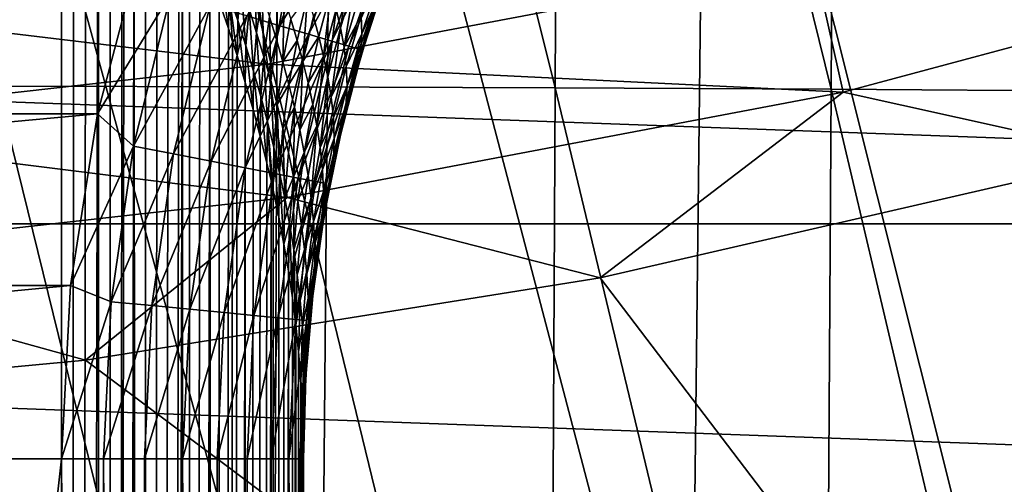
# Model space of a CAD drawing. Header units: metres. Extents: x -104 to 104, y -68 to 90.
# Tile 412 of 656: x 2.86 to 6.12, y 18.59 to 20.13. Entities that reach past the tile are written whole.
import ezdxf

# ---------------------------------------------------------------- set-up
doc = ezdxf.new("R2010")
doc.units = ezdxf.units.M
doc.layers.add('solid_FIT-BATH-153_SW0002', color=7, linetype='CONTINUOUS')

msp = doc.modelspace()

# ---------------------------------------------------------------- linework, layer by layer
at = {"layer": 'solid_FIT-BATH-153_SW0002'}
for points in [[(2.796097, 23.532537, -17.206053), (3.712, 19.90449, -16.449842), (2.785445, 19.906631, -16.474197)], [(2.796097, 23.532537, -17.206053), (3.726197, 23.530222, -17.18084), (3.712, 19.90449, -16.449842)], [(3.726197, 23.530222, -17.18084), (4.632617, 19.901163, -16.411495), (3.712, 19.90449, -16.449842)], [(3.726197, 23.530222, -17.18084), (4.650376, 23.526623, -17.141144), (4.632617, 19.901163, -16.411495)], [(4.650376, 23.526623, -17.141144), (5.544587, 19.896395, -16.356005), (4.632617, 19.901163, -16.411495)], [(4.650376, 23.526623, -17.141144), (5.565911, 23.521463, -17.083712), (5.544587, 19.896395, -16.356005)], [(5.565911, 23.521463, -17.083712), (6.445204, 19.889929, -16.280228), (5.544587, 19.896395, -16.356005)], [(5.565911, 23.521463, -17.083712), (6.470079, 23.514465, -17.005287), (6.445204, 19.889929, -16.280228)], [(2.596811, 17.309343, -12.922832), (3.85624, 17.305605, -12.889149), (2.624451, 21.814255, -13.793118)], [(3.85624, 17.305605, -12.889149), (3.896466, 21.809881, -13.757387), (2.624451, 21.814255, -13.793118)], [(3.85624, 17.305605, -12.889149), (5.080384, 17.298756, -12.828567), (3.896466, 21.809881, -13.757387)], [(5.080384, 17.298756, -12.828567), (5.131924, 21.80179, -13.693183), (3.896466, 21.809881, -13.757387)], [(5.080384, 17.298756, -12.828567), (6.262806, 17.28779, -12.733153), (5.131924, 21.80179, -13.693183)], [(6.262806, 17.28779, -12.733153), (6.324314, 21.788816, -13.592061), (5.131924, 21.80179, -13.693183)], [(3, -33.664112, 59.796501), (-3, 21.43195, 59.796501), (-1.503199, 21.284964, 59.796501)], [(3, -33.664112, 59.796501), (-3, -33.664112, 59.796501), (-3, 21.43195, 59.796501)], [(3, -33.664112, 59.796501), (1.506204, 21.28516, 59.796501), (3, 21.43195, 59.796501)], [(3, -33.664112, 59.796501), (3, 21.43195, 59.796501), (3.040517, 21.343046, 59.797527)], [(3, -33.664112, 59.796501), (3.040517, 21.343046, 59.797527), (3.080972, 21.254049, 59.80061)], [(3, -33.664112, 59.796501), (-1.503199, 21.284964, 59.796501), (0, 21.235888, 59.796501)], [(3, -33.664112, 59.796501), (0, 21.235888, 59.796501), (1.506204, 21.28516, 59.796501)], [(3, -33.664112, 59.796501), (3.080972, 21.254049, 59.80061), (3.12122, 21.165051, 59.80574)], [(3.138919, -33.664112, 59.808655), (3, -33.664112, 59.796501), (3.12122, 21.165051, 59.80574)], [(3.138919, -33.664112, 59.808655), (3.12122, 21.165051, 59.80574), (3.161157, 21.076048, 59.812901)], [(3.138919, -33.664112, 59.808655), (3.161157, 21.076048, 59.812901), (3.20068, 20.987041, 59.822083)], [(3.138919, -33.664112, 59.808655), (3.20068, 20.987041, 59.822083), (3.207005, 20.972694, 59.823746)], [(3.138919, -33.664112, 59.808655), (3.207005, 20.972694, 59.823746), (3.239683, 20.898045, 59.833252)], [(3.273747, -33.664112, 59.844795), (3.138919, -33.664112, 59.808655), (3.239683, 20.898045, 59.833252)], [(3.273747, -33.664112, 59.844795), (3.239683, 20.898045, 59.833252), (3.278069, 20.809046, 59.846382)], [(3.273747, -33.664112, 59.844795), (3.278069, 20.809046, 59.846382), (3.315742, 20.720045, 59.861446)], [(3.273747, -33.664112, 59.844795), (3.315742, 20.720045, 59.861446), (3.352604, 20.631039, 59.878399)], [(3.273747, -33.664112, 59.844795), (3.352604, 20.631039, 59.878399), (3.38856, 20.542028, 59.897202)], [(3.721968, 20.106335, 72.609215), (3.88139, 20.562757, 72.609261), (3.61235, 20.138824, 72.689293)], [(3.972877, 20.525772, 72.510536), (3.88139, 20.562757, 72.609261), (3.721968, 20.106335, 72.609215)], [(13.890373, 19.451752, 1.296502), (-13.890373, 19.451752, 1.296502), (-15.662336, 20.529631, 1.296502)], [(13.890373, 19.451752, 1.296502), (-15.662336, 20.529631, 1.296502), (15.662336, 20.529631, 1.296502)], [(3.273747, -33.664112, 59.844795), (3.38856, 20.542028, 59.897202), (3.399937, 20.513348, 59.903645)], [(3.816572, 20.078297, 72.510475), (3.972877, 20.525772, 72.510536), (3.721968, 20.106335, 72.609215)], [(4.047062, 20.495781, 72.396156), (3.972877, 20.525772, 72.510536), (3.816572, 20.078297, 72.510475)], [(3.400242, -33.664112, 59.90382), (3.273747, -33.664112, 59.844795), (3.399937, 20.513348, 59.903645)], [(3.400242, -33.664112, 59.90382), (3.399937, 20.513348, 59.903645), (3.423515, 20.453022, 59.917801)], [(3.893281, 20.055561, 72.396095), (4.047062, 20.495781, 72.396156), (3.816572, 20.078297, 72.510475)], [(4.101686, 20.4737, 72.269615), (4.047062, 20.495781, 72.396156), (3.893281, 20.055561, 72.396095)], [(3.400242, -33.664112, 59.90382), (3.423515, 20.453022, 59.917801), (3.457379, 20.364017, 59.940144)], [(3.949759, 20.038822, 72.269539), (4.101686, 20.4737, 72.269615), (3.893281, 20.055561, 72.396095)], [(4.135086, 20.460196, 72.13475), (4.101686, 20.4737, 72.269615), (3.949759, 20.038822, 72.269539)], [(3.984288, 20.028589, 72.134682), (4.135086, 20.460196, 72.13475), (3.949759, 20.038822, 72.269539)], [(3.984288, 20.028589, 72.134682), (4.072744, 20.261797, 71.996498), (4.135086, 20.460196, 72.13475)], [(3.68109, 19.979023, 16.173979), (3.618985, 20.404171, 16.30184), (1.823232, 20.202566, 16.30007)], [(3.68109, 19.979023, 16.173979), (5.487756, 20.32095, 16.177015), (3.618985, 20.404171, 16.30184)], [(-3.266659, 20.375042, 72.796501), (-3.118485, 19.815269, 72.796501), (3.266659, 20.37504, 72.796501)], [(-3.118485, 19.815269, 72.796501), (3.118485, 19.815269, 72.796501), (3.266659, 20.37504, 72.796501)], [(3.266659, 20.37504, 72.796501), (3.118485, 19.815269, 72.796501), (3.361774, 20.213091, 72.784386)], [(3.400242, -33.664112, 59.90382), (3.457379, 20.364017, 59.940144), (3.490068, 20.275011, 59.964176)], [(5.584591, 19.88698, 16.097603), (7.394436, 20.372599, 16.101936), (5.487756, 20.32095, 16.177015)], [(5.584591, 19.88698, 16.097603), (6.535321, 19.675905, 16.071301), (7.394436, 20.372599, 16.101936)], [(3.582544, 20.124187, 60.046429), (3.554328, 20.208054, 60.018147), (3.564781, 20.319324, 60.023258)], [(3.59302, 20.240589, 60.051033), (3.582544, 20.124187, 60.046429), (3.564781, 20.319324, 60.023258)], [(5.584591, 19.88698, 16.097603), (5.487756, 20.32095, 16.177015), (3.68109, 19.979023, 16.173979)], [(3.551583, 20.096998, 60.017056), (3.521496, 20.186005, 59.989838), (3.524685, 20.291912, 59.991253)], [(3.554328, 20.208054, 60.018147), (3.551583, 20.096998, 60.017056), (3.524685, 20.291912, 59.991253)], [(3.922727, 20.099144, 60.368927), (3.908466, 20.161709, 60.335125), (3.956206, 20.31716, 60.33152)], [(3.9711, 20.258846, 60.364056), (3.922727, 20.099144, 60.368927), (3.956206, 20.31716, 60.33152)], [(3.514551, -33.664112, 59.983936), (3.400242, -33.664112, 59.90382), (3.490068, 20.275011, 59.964176)], [(3.514551, -33.664112, 59.983936), (3.490068, 20.275011, 59.964176), (3.521496, 20.186005, 59.989838)], [(3.645146, 20.082981, 60.109966), (3.619803, 20.161818, 60.07996), (3.637604, 20.28334, 60.086082)], [(3.663309, 20.209528, 60.115238), (3.645146, 20.082981, 60.109966), (3.637604, 20.28334, 60.086082)], [(3.710479, 20.061462, 60.176086), (3.687593, 20.135578, 60.145248), (3.712973, 20.266762, 60.150475)], [(3.736449, 20.197487, 60.180149), (3.710479, 20.061462, 60.176086), (3.712973, 20.266762, 60.150475)], [(3.933971, 20.036011, 60.405762), (3.922727, 20.099144, 60.368927), (3.9711, 20.258846, 60.364056)], [(3.982821, 20.199907, 60.400055), (3.933971, 20.036011, 60.405762), (3.9711, 20.258846, 60.364056)], [(3.984288, 20.028589, 72.134682), (3.989966, 20.005278, 71.996498), (4.072744, 20.261797, 71.996498)], [(4.072744, 20.261797, 71.996498), (3.989966, 20.005278, 71.996498), (4.015948, 20.091328, 60.5965)], [(4.072755, 20.261827, 60.5965), (4.015948, 20.091328, 60.5965), (4.043478, 20.191973, 60.53611)], [(4.072744, 20.261797, 71.996498), (4.015948, 20.091328, 60.5965), (4.072755, 20.261827, 60.5965)], [(3.609313, 20.040306, 60.076015), (3.582544, 20.124187, 60.046429), (3.59302, 20.240589, 60.051033)], [(3.619803, 20.161818, 60.07996), (3.609313, 20.040306, 60.076015), (3.59302, 20.240589, 60.051033)], [(3.891757, 20.223761, 60.303551), (3.85062, 20.071211, 60.305271), (3.832572, 20.137205, 60.273682)], [(3.866697, 20.004797, 60.338352), (3.85062, 20.071211, 60.305271), (3.891757, 20.223761, 60.303551)], [(3.908466, 20.161709, 60.335125), (3.866697, 20.004797, 60.338352), (3.891757, 20.223761, 60.303551)], [(4.048321, 20.249859, 60.481503), (3.992972, 20.079691, 60.486839), (3.990504, 20.140244, 60.440639)], [(4.043478, 20.191973, 60.53611), (3.992972, 20.079691, 60.486839), (4.048321, 20.249859, 60.481503)], [(1.854611, 19.774155, 16.172169), (3.68109, 19.979023, 16.173979), (1.823232, 20.202566, 16.30007)], [(3.118485, 19.815269, 72.796501), (3.238297, 19.708452, 72.78437), (3.361774, 20.213091, 72.784386)], [(3.491054, 20.174774, 72.748283), (3.361774, 20.213091, 72.784386), (3.238297, 19.708452, 72.78437)], [(3.565638, 20.053926, 60.030769), (3.551583, 20.096998, 60.017056), (3.554328, 20.208054, 60.018147)], [(3.580251, 20.007994, 60.045765), (3.565638, 20.053926, 60.030769), (3.554328, 20.208054, 60.018147)], [(3.582544, 20.124187, 60.046429), (3.580251, 20.007994, 60.045765), (3.554328, 20.208054, 60.018147)], [(3.669063, 20.004059, 60.140991), (3.645146, 20.082981, 60.109966), (3.663309, 20.209528, 60.115238)], [(3.687593, 20.135578, 60.145248), (3.669063, 20.004059, 60.140991), (3.663309, 20.209528, 60.115238)], [(3.731964, 19.987152, 60.207771), (3.710479, 20.061462, 60.176086), (3.736449, 20.197487, 60.180149)], [(3.758516, 20.127949, 60.210506), (3.731964, 19.987152, 60.207771), (3.736449, 20.197487, 60.180149)], [(3.812807, 20.202799, 60.243183), (3.779142, 20.058111, 60.241634), (3.758516, 20.127949, 60.210506)], [(3.798244, 19.987963, 60.273674), (3.779142, 20.058111, 60.241634), (3.812807, 20.202799, 60.243183)], [(3.832572, 20.137205, 60.273682), (3.798244, 19.987963, 60.273674), (3.812807, 20.202799, 60.243183)], [(3.990504, 20.140244, 60.440639), (3.933971, 20.036011, 60.405762), (3.982821, 20.199907, 60.400055)], [(4.043478, 20.191973, 60.53611), (3.988661, 20.01799, 60.539375), (3.992972, 20.079691, 60.486839)], [(4.015948, 20.091328, 60.5965), (3.988661, 20.01799, 60.539375), (4.043478, 20.191973, 60.53611)], [(3.370652, 19.682711, 72.74826), (3.491054, 20.174774, 72.748283), (3.238297, 19.708452, 72.78437)], [(3.61235, 20.138824, 72.689293), (3.491054, 20.174774, 72.748283), (3.370652, 19.682711, 72.74826)], [(3.514551, -33.664112, 59.983936), (3.521496, 20.186005, 59.989838), (3.551583, 20.096998, 60.017056)], [(3.634613, 19.956398, 60.106831), (3.609313, 20.040306, 60.076015), (3.619803, 20.161818, 60.07996)], [(3.645146, 20.082981, 60.109966), (3.634613, 19.956398, 60.106831), (3.619803, 20.161818, 60.07996)], [(3.880436, 19.937931, 60.373432), (3.866697, 20.004797, 60.338352), (3.908466, 20.161709, 60.335125)], [(3.922727, 20.099144, 60.368927), (3.880436, 19.937931, 60.373432), (3.908466, 20.161709, 60.335125)], [(3.494831, 19.65856, 72.689255), (3.61235, 20.138824, 72.689293), (3.370652, 19.682711, 72.74826)], [(3.721968, 20.106335, 72.609215), (3.61235, 20.138824, 72.689293), (3.494831, 19.65856, 72.689255)], [(3.607426, 19.918993, 60.075893), (3.580251, 20.007994, 60.045765), (3.582544, 20.124187, 60.046429)], [(3.609313, 20.040306, 60.076015), (3.607426, 19.918993, 60.075893), (3.582544, 20.124187, 60.046429)], [(3.691553, 19.925032, 60.172997), (3.669063, 20.004059, 60.140991), (3.687593, 20.135578, 60.145248)], [(3.710479, 20.061462, 60.176086), (3.691553, 19.925032, 60.172997), (3.687593, 20.135578, 60.145248)], [(3.779142, 20.058111, 60.241634), (3.731964, 19.987152, 60.207771), (3.758516, 20.127949, 60.210506)], [(3.85062, 20.071211, 60.305271), (3.798244, 19.987963, 60.273674), (3.832572, 20.137205, 60.273682)], [(3.990504, 20.140244, 60.440639), (3.941425, 19.972227, 60.446491), (3.933971, 20.036011, 60.405762)], [(3.992972, 20.079691, 60.486839), (3.941425, 19.972227, 60.446491), (3.990504, 20.140244, 60.440639)], [(3.607053, 19.636734, 72.609161), (3.721968, 20.106335, 72.609215), (3.494831, 19.65856, 72.689255)], [(3.514551, -33.664112, 59.983936), (3.551583, 20.096998, 60.017056), (3.565638, 20.053926, 60.030769)], [(3.816572, 20.078297, 72.510475), (3.721968, 20.106335, 72.609215), (3.607053, 19.636734, 72.609161)], [(3.89133, 19.870562, 60.411114), (3.880436, 19.937931, 60.373432), (3.922727, 20.099144, 60.368927)], [(3.933971, 20.036011, 60.405762), (3.89133, 19.870562, 60.411114), (3.922727, 20.099144, 60.368927)], [(4.015948, 20.091328, 60.5965), (3.965631, 19.9188, 60.5965), (3.988661, 20.01799, 60.539375)], [(3.989966, 20.005278, 71.996498), (3.965631, 19.9188, 60.5965), (4.015948, 20.091328, 60.5965)], [(3.7039, 19.617899, 72.510422), (3.816572, 20.078297, 72.510475), (3.607053, 19.636734, 72.609161)], [(3.658421, 19.87245, 60.138802), (3.634613, 19.956398, 60.106831), (3.645146, 20.082981, 60.109966)], [(3.669063, 20.004059, 60.140991), (3.658421, 19.87245, 60.138802), (3.645146, 20.082981, 60.109966)], [(3.712597, 19.845877, 60.205975), (3.691553, 19.925032, 60.172997), (3.710479, 20.061462, 60.176086)], [(3.893281, 20.055561, 72.396095), (3.816572, 20.078297, 72.510475), (3.7039, 19.617899, 72.510422)], [(3.731964, 19.987152, 60.207771), (3.712597, 19.845877, 60.205975), (3.710479, 20.061462, 60.176086)], [(3.85062, 20.071211, 60.305271), (3.815672, 19.917482, 60.306835), (3.798244, 19.987963, 60.273674)], [(3.866697, 20.004797, 60.338352), (3.815672, 19.917482, 60.306835), (3.85062, 20.071211, 60.305271)], [(3.992972, 20.079691, 60.486839), (3.944058, 19.90766, 60.491894), (3.941425, 19.972227, 60.446491)], [(3.988661, 20.01799, 60.539375), (3.944058, 19.90766, 60.491894), (3.992972, 20.079691, 60.486839)], [(3.514551, -33.664112, 59.983936), (3.565638, 20.053926, 60.030769), (3.580251, 20.007994, 60.045765)], [(3.633039, 19.829992, 60.107357), (3.607426, 19.918993, 60.075893), (3.609313, 20.040306, 60.076015)], [(3.634613, 19.956398, 60.106831), (3.633039, 19.829992, 60.107357), (3.609313, 20.040306, 60.076015)], [(3.782425, 19.602627, 72.396027), (3.893281, 20.055561, 72.396095), (3.7039, 19.617899, 72.510422)], [(3.779142, 20.058111, 60.241634), (3.752007, 19.912615, 60.240349), (3.731964, 19.987152, 60.207771)], [(3.798244, 19.987963, 60.273674), (3.752007, 19.912615, 60.240349), (3.779142, 20.058111, 60.241634)], [(3.949759, 20.038822, 72.269539), (3.893281, 20.055561, 72.396095), (3.782425, 19.602627, 72.396027)], [(3.840237, 19.591383, 72.26947), (3.949759, 20.038822, 72.269539), (3.782425, 19.602627, 72.396027)], [(3.984288, 20.028589, 72.134682), (3.949759, 20.038822, 72.269539), (3.840237, 19.591383, 72.26947)], [(3.875575, 19.584511, 72.134605), (3.984288, 20.028589, 72.134682), (3.840237, 19.591383, 72.26947)], [(3.875575, 19.584511, 72.134605), (3.989966, 20.005278, 71.996498), (3.984288, 20.028589, 72.134682)], [(3.941425, 19.972227, 60.446491), (3.89133, 19.870562, 60.411114), (3.933971, 20.036011, 60.405762)], [(3.514551, -33.664112, 59.983936), (3.580251, 20.007994, 60.045765), (3.607426, 19.918993, 60.075893)], [(3.680712, 19.78845, 60.171875), (3.658421, 19.87245, 60.138802), (3.669063, 20.004059, 60.140991)], [(3.691553, 19.925032, 60.172997), (3.680712, 19.78845, 60.171875), (3.669063, 20.004059, 60.140991)], [(3.866697, 20.004797, 60.338352), (3.831196, 19.846649, 60.341396), (3.815672, 19.917482, 60.306835)], [(3.844493, 19.775433, 60.377716), (3.831196, 19.846649, 60.341396), (3.866697, 20.004797, 60.338352)], [(3.880436, 19.937931, 60.373432), (3.844493, 19.775433, 60.377716), (3.866697, 20.004797, 60.338352)], [(3.875575, 19.584511, 72.134605), (3.921873, 19.744476, 71.996498), (3.989966, 20.005278, 71.996498)], [(3.989966, 20.005278, 71.996498), (3.921873, 19.744476, 71.996498), (3.965631, 19.9188, 60.5965)], [(3.988661, 20.01799, 60.539375), (3.940524, 19.842104, 60.542473), (3.944058, 19.90766, 60.491894)], [(3.965631, 19.9188, 60.5965), (3.940524, 19.842104, 60.542473), (3.988661, 20.01799, 60.539375)], [(3.745564, 19.539173, 16.094477), (3.68109, 19.979023, 16.173979), (1.854611, 19.774155, 16.172169)], [(3.745564, 19.539173, 16.094477), (5.584591, 19.88698, 16.097603), (3.68109, 19.979023, 16.173979)], [(3.752007, 19.912615, 60.240349), (3.712597, 19.845877, 60.205975), (3.731964, 19.987152, 60.207771)], [(3.798244, 19.987963, 60.273674), (3.770527, 19.837841, 60.273903), (3.752007, 19.912615, 60.240349)], [(3.787391, 19.762808, 60.308571), (3.770527, 19.837841, 60.273903), (3.798244, 19.987963, 60.273674)], [(3.815672, 19.917482, 60.306835), (3.787391, 19.762808, 60.308571), (3.798244, 19.987963, 60.273674)], [(3.941425, 19.972227, 60.446491), (3.898708, 19.802624, 60.452015), (3.89133, 19.870562, 60.411114)], [(3.944058, 19.90766, 60.491894), (3.898708, 19.802624, 60.452015), (3.941425, 19.972227, 60.446491)], [(3.657024, 19.740992, 60.140079), (3.633039, 19.829992, 60.107357), (3.634613, 19.956398, 60.106831)], [(3.658421, 19.87245, 60.138802), (3.657024, 19.740992, 60.140079), (3.634613, 19.956398, 60.106831)], [(3.855132, 19.703791, 60.416199), (3.844493, 19.775433, 60.377716), (3.880436, 19.937931, 60.373432)], [(3.89133, 19.870562, 60.411114), (3.855132, 19.703791, 60.416199), (3.880436, 19.937931, 60.373432)], [(2.785445, 19.906631, -16.474197), (3.697006, 16.207209, -15.74634), (2.774376, 16.209095, -15.769876)], [(2.785445, 19.906631, -16.474197), (3.712, 19.90449, -16.449842), (3.697006, 16.207209, -15.74634)], [(3.613194, -33.664112, 60.082699), (3.514551, -33.664112, 59.983936), (3.607426, 19.918993, 60.075893)], [(3.613194, -33.664112, 60.082699), (3.607426, 19.918993, 60.075893), (3.633039, 19.829992, 60.107357)], [(3.701447, 19.704388, 60.206001), (3.680712, 19.78845, 60.171875), (3.691553, 19.925032, 60.172997)], [(3.712597, 19.845877, 60.205975), (3.701447, 19.704388, 60.206001), (3.691553, 19.925032, 60.172997)], [(3.712, 19.90449, -16.449842), (4.613683, 16.204281, -15.709272), (3.697006, 16.207209, -15.74634)], [(3.712, 19.90449, -16.449842), (4.632617, 19.901163, -16.411495), (4.613683, 16.204281, -15.709272)], [(3.752007, 19.912615, 60.240349), (3.73215, 19.766567, 60.239925), (3.712597, 19.845877, 60.205975)], [(3.770527, 19.837841, 60.273903), (3.73215, 19.766567, 60.239925), (3.752007, 19.912615, 60.240349)], [(3.831196, 19.846649, 60.341396), (3.787391, 19.762808, 60.308571), (3.815672, 19.917482, 60.306835)], [(3.944058, 19.90766, 60.491894), (3.901693, 19.734013, 60.49667), (3.898708, 19.802624, 60.452015)], [(3.940524, 19.842104, 60.542473), (3.901693, 19.734013, 60.49667), (3.944058, 19.90766, 60.491894)], [(3.921873, 19.744476, 71.996498), (3.921877, 19.744492, 60.5965), (3.965631, 19.9188, 60.5965)], [(3.965631, 19.9188, 60.5965), (3.921877, 19.744492, 60.5965), (3.940524, 19.842104, 60.542473)], [(4.632617, 19.901163, -16.411495), (5.521721, 16.20009, -15.655631), (4.613683, 16.204281, -15.709272)], [(4.632617, 19.901163, -16.411495), (5.544587, 19.896395, -16.356005), (5.521721, 16.20009, -15.655631)], [(5.544587, 19.896395, -16.356005), (6.418431, 16.194407, -15.582372), (5.521721, 16.20009, -15.655631)], [(5.544587, 19.896395, -16.356005), (6.445204, 19.889929, -16.280228), (6.418431, 16.194407, -15.582372)], [(3.679319, 19.651989, 60.173981), (3.657024, 19.740992, 60.140079), (3.658421, 19.87245, 60.138802)], [(3.680712, 19.78845, 60.171875), (3.679319, 19.651989, 60.173981), (3.658421, 19.87245, 60.138802)], [(3.745564, 19.539173, 16.094477), (4.780945, 19.273378, 16.067633), (5.584591, 19.88698, 16.097603)], [(3.898708, 19.802624, 60.452015), (3.855132, 19.703791, 60.416199), (3.89133, 19.870562, 60.411114)], [(5.584591, 19.88698, 16.097603), (4.780945, 19.273378, 16.067633), (6.535321, 19.675905, 16.071301)], [(3.72058, 19.620247, 60.241138), (3.701447, 19.704388, 60.206001), (3.712597, 19.845877, 60.205975)], [(3.73215, 19.766567, 60.239925), (3.72058, 19.620247, 60.241138), (3.712597, 19.845877, 60.205975)], [(3.770527, 19.837841, 60.273903), (3.750139, 19.687098, 60.274879), (3.73215, 19.766567, 60.239925)], [(3.766451, 19.607454, 60.310894), (3.750139, 19.687098, 60.274879), (3.770527, 19.837841, 60.273903)], [(3.787391, 19.762808, 60.308571), (3.766451, 19.607454, 60.310894), (3.770527, 19.837841, 60.273903)], [(3.831196, 19.846649, 60.341396), (3.802402, 19.687502, 60.344517), (3.787391, 19.762808, 60.308571)], [(3.844493, 19.775433, 60.377716), (3.802402, 19.687502, 60.344517), (3.831196, 19.846649, 60.341396)], [(3.940524, 19.842104, 60.542473), (3.899164, 19.664574, 60.545403), (3.901693, 19.734013, 60.49667)], [(3.921877, 19.744492, 60.5965), (3.899164, 19.664574, 60.545403), (3.940524, 19.842104, 60.542473)], [(-3.118485, 19.815269, 72.796501), (-3.029448, 19.247725, 72.796501), (3.118485, 19.815269, 72.796501)], [(-3.029448, 19.247725, 72.796501), (3.029448, 19.247725, 72.796501), (3.118485, 19.815269, 72.796501)], [(3.118485, 19.815269, 72.796501), (3.029448, 19.247725, 72.796501), (3.238297, 19.708452, 72.78437)], [(3.613194, -33.664112, 60.082699), (3.633039, 19.829992, 60.107357), (3.657024, 19.740992, 60.140079)], [(3.898708, 19.802624, 60.452015), (3.862551, 19.631672, 60.457237), (3.855132, 19.703791, 60.416199)], [(3.901693, 19.734013, 60.49667), (3.862551, 19.631672, 60.457237), (3.898708, 19.802624, 60.452015)], [(1.887174, 19.330898, 16.092613), (3.745564, 19.539173, 16.094477), (1.854611, 19.774155, 16.172169)], [(3.692791, 19.594517, 60.196449), (3.679319, 19.651989, 60.173981), (3.680712, 19.78845, 60.171875)], [(3.699867, 19.562984, 60.208961), (3.692791, 19.594517, 60.196449), (3.680712, 19.78845, 60.171875)], [(3.701447, 19.704388, 60.206001), (3.699867, 19.562984, 60.208961), (3.680712, 19.78845, 60.171875)], [(3.738045, 19.536026, 60.277256), (3.72058, 19.620247, 60.241138), (3.73215, 19.766567, 60.239925)], [(3.750139, 19.687098, 60.274879), (3.738045, 19.536026, 60.277256), (3.73215, 19.766567, 60.239925)], [(3.844493, 19.775433, 60.377716), (3.815294, 19.611893, 60.381958), (3.802402, 19.687502, 60.344517)], [(3.825718, 19.535946, 60.421116), (3.815294, 19.611893, 60.381958), (3.844493, 19.775433, 60.377716)], [(3.855132, 19.703791, 60.416199), (3.825718, 19.535946, 60.421116), (3.844493, 19.775433, 60.377716)], [(3.613194, -33.664112, 60.082699), (3.657024, 19.740992, 60.140079), (3.679319, 19.651989, 60.173981)], [(3.802402, 19.687502, 60.344517), (3.766451, 19.607454, 60.310894), (3.787391, 19.762808, 60.308571)], [(3.901693, 19.734013, 60.49667), (3.866036, 19.559, 60.501167), (3.862551, 19.631672, 60.457237)], [(3.899164, 19.664574, 60.545403), (3.866036, 19.559, 60.501167), (3.901693, 19.734013, 60.49667)], [(3.921873, 19.744476, 71.996498), (3.868683, 19.480232, 71.996498), (3.884747, 19.568653, 60.5965)], [(3.875575, 19.584511, 72.134605), (3.868683, 19.480232, 71.996498), (3.921873, 19.744476, 71.996498)], [(3.921877, 19.744492, 60.5965), (3.884747, 19.568653, 60.5965), (3.899164, 19.664574, 60.545403)], [(3.921873, 19.744476, 71.996498), (3.884747, 19.568653, 60.5965), (3.921877, 19.744492, 60.5965)], [(3.029448, 19.247725, 72.796501), (3.163783, 19.194307, 72.784363), (3.238297, 19.708452, 72.78437)], [(3.370652, 19.682711, 72.74826), (3.238297, 19.708452, 72.78437), (3.163783, 19.194307, 72.784363)], [(3.718615, 19.473978, 60.244946), (3.699867, 19.562984, 60.208961), (3.701447, 19.704388, 60.206001)], [(3.72058, 19.620247, 60.241138), (3.718615, 19.473978, 60.244946), (3.701447, 19.704388, 60.206001)], [(3.862551, 19.631672, 60.457237), (3.825718, 19.535946, 60.421116), (3.855132, 19.703791, 60.416199)], [(3.297994, 19.181377, 72.74823), (3.370652, 19.682711, 72.74826), (3.163783, 19.194307, 72.784363)], [(3.494831, 19.65856, 72.689255), (3.370652, 19.682711, 72.74826), (3.297994, 19.181377, 72.74823)], [(3.766451, 19.607454, 60.310894), (3.738045, 19.536026, 60.277256), (3.750139, 19.687098, 60.274879)], [(3.802402, 19.687502, 60.344517), (3.780936, 19.527622, 60.34803), (3.766451, 19.607454, 60.310894)], [(3.815294, 19.611893, 60.381958), (3.780936, 19.527622, 60.34803), (3.802402, 19.687502, 60.344517)], [(6.535321, 19.675905, 16.071301), (4.780945, 19.273378, 16.067633), (7.518811, 15.678356, 16.032923)], [(3.423911, 19.169247, 72.689217), (3.494831, 19.65856, 72.689255), (3.297994, 19.181377, 72.74823)], [(3.607053, 19.636734, 72.609161), (3.494831, 19.65856, 72.689255), (3.423911, 19.169247, 72.689217)], [(3.537701, 19.158283, 72.609116), (3.607053, 19.636734, 72.609161), (3.423911, 19.169247, 72.689217)], [(3.7039, 19.617899, 72.510422), (3.607053, 19.636734, 72.609161), (3.537701, 19.158283, 72.609116)], [(3.613194, -33.664112, 60.082699), (3.679319, 19.651989, 60.173981), (3.692791, 19.594517, 60.196449)], [(3.899164, 19.664574, 60.545403), (3.864694, 19.485661, 60.548145), (3.866036, 19.559, 60.501167)], [(3.884747, 19.568653, 60.5965), (3.864694, 19.485661, 60.548145), (3.899164, 19.664574, 60.545403)], [(3.635899, 19.148823, 72.510361), (3.7039, 19.617899, 72.510422), (3.537701, 19.158283, 72.609116)], [(3.782425, 19.602627, 72.396027), (3.7039, 19.617899, 72.510422), (3.635899, 19.148823, 72.510361)], [(3.715516, 19.141153, 72.395966), (3.782425, 19.602627, 72.396027), (3.635899, 19.148823, 72.510361)], [(3.840237, 19.591383, 72.26947), (3.782425, 19.602627, 72.396027), (3.715516, 19.141153, 72.395966)], [(3.735514, 19.384966, 60.28183), (3.718615, 19.473978, 60.244946), (3.72058, 19.620247, 60.241138)], [(3.738045, 19.536026, 60.277256), (3.735514, 19.384966, 60.28183), (3.72058, 19.620247, 60.241138)], [(3.766451, 19.607454, 60.310894), (3.753764, 19.451717, 60.314327), (3.738045, 19.536026, 60.277256)], [(3.767636, 19.367311, 60.352337), (3.753764, 19.451717, 60.314327), (3.766451, 19.607454, 60.310894)], [(3.780936, 19.527622, 60.34803), (3.767636, 19.367311, 60.352337), (3.766451, 19.607454, 60.310894)], [(3.815294, 19.611893, 60.381958), (3.793392, 19.447578, 60.386375), (3.780936, 19.527622, 60.34803)], [(3.825718, 19.535946, 60.421116), (3.793392, 19.447578, 60.386375), (3.815294, 19.611893, 60.381958)], [(3.862551, 19.631672, 60.457237), (3.833237, 19.459625, 60.462212), (3.825718, 19.535946, 60.421116)], [(3.866036, 19.559, 60.501167), (3.833237, 19.459625, 60.462212), (3.862551, 19.631672, 60.457237)], [(3.693169, -33.664112, 60.197105), (3.613194, -33.664112, 60.082699), (3.692791, 19.594517, 60.196449)], [(3.693169, -33.664112, 60.197105), (3.692791, 19.594517, 60.196449), (3.699867, 19.562984, 60.208961)], [(3.774127, 19.135506, 72.269402), (3.840237, 19.591383, 72.26947), (3.715516, 19.141153, 72.395966)], [(3.875575, 19.584511, 72.134605), (3.840237, 19.591383, 72.26947), (3.774127, 19.135506, 72.269402)], [(3.809949, 19.132055, 72.134529), (3.875575, 19.584511, 72.134605), (3.774127, 19.135506, 72.269402)], [(3.809949, 19.132055, 72.134529), (3.868683, 19.480232, 71.996498), (3.875575, 19.584511, 72.134605)], [(1.887174, 19.330898, 16.092613), (3.078965, 19.000685, 16.06513), (3.745564, 19.539173, 16.094477)], [(3.745564, 19.539173, 16.094477), (3.078965, 19.000685, 16.06513), (4.780945, 19.273378, 16.067633)], [(3.693169, -33.664112, 60.197105), (3.699867, 19.562984, 60.208961), (3.718615, 19.473978, 60.244946)], [(3.866036, 19.559, 60.501167), (3.837305, 19.382879, 60.505398), (3.833237, 19.459625, 60.462212)], [(3.864694, 19.485661, 60.548145), (3.837305, 19.382879, 60.505398), (3.866036, 19.559, 60.501167)], [(3.884747, 19.568653, 60.5965), (3.854296, 19.391539, 60.5965), (3.864694, 19.485661, 60.548145)], [(3.868683, 19.480232, 71.996498), (3.854296, 19.391539, 60.5965), (3.884747, 19.568653, 60.5965)], [(3.753764, 19.451717, 60.314327), (3.735514, 19.384966, 60.28183), (3.738045, 19.536026, 60.277256)], [(3.793392, 19.447578, 60.386375), (3.767636, 19.367311, 60.352337), (3.780936, 19.527622, 60.34803)], [(3.825718, 19.535946, 60.421116), (3.803568, 19.367296, 60.42601), (3.793392, 19.447578, 60.386375)], [(3.833237, 19.459625, 60.462212), (3.803568, 19.367296, 60.42601), (3.825718, 19.535946, 60.421116)], [(3.693169, -33.664112, 60.197105), (3.718615, 19.473978, 60.244946), (3.735514, 19.384966, 60.28183)], [(3.809949, 19.132055, 72.134529), (3.830567, 19.213396, 71.996498), (3.868683, 19.480232, 71.996498)], [(3.868683, 19.480232, 71.996498), (3.830567, 19.213396, 71.996498), (3.854296, 19.391539, 60.5965)], [(3.864694, 19.485661, 60.548145), (3.837253, 19.305634, 60.550697), (3.837305, 19.382879, 60.505398)], [(3.854296, 19.391539, 60.5965), (3.837253, 19.305634, 60.550697), (3.864694, 19.485661, 60.548145)], [(12.044568, 18.505972, 1.296502), (-12.044568, 18.505972, 1.296502), (-13.890373, 19.451752, 1.296502)], [(12.044568, 18.505972, 1.296502), (-13.890373, 19.451752, 1.296502), (13.890373, 19.451752, 1.296502)], [(3.753764, 19.451717, 60.314327), (3.750522, 19.295948, 60.319523), (3.735514, 19.384966, 60.28183)], [(3.7636, 19.206924, 60.357933), (3.750522, 19.295948, 60.319523), (3.753764, 19.451717, 60.314327)], [(3.767636, 19.367311, 60.352337), (3.7636, 19.206924, 60.357933), (3.753764, 19.451717, 60.314327)], [(3.793392, 19.447578, 60.386375), (3.779538, 19.282797, 60.391258), (3.767636, 19.367311, 60.352337)], [(3.803568, 19.367296, 60.42601), (3.779538, 19.282797, 60.391258), (3.793392, 19.447578, 60.386375)], [(3.833237, 19.459625, 60.462212), (3.811157, 19.286757, 60.467003), (3.803568, 19.367296, 60.42601)], [(3.837305, 19.382879, 60.505398), (3.811157, 19.286757, 60.467003), (3.833237, 19.459625, 60.462212)], [(3.693169, -33.664112, 60.197105), (3.735514, 19.384966, 60.28183), (3.750522, 19.295948, 60.319523)], [(3.837305, 19.382879, 60.505398), (3.815786, 19.205931, 60.509373), (3.811157, 19.286757, 60.467003)], [(3.837253, 19.305634, 60.550697), (3.815786, 19.205931, 60.509373), (3.837305, 19.382879, 60.505398)], [(3.854296, 19.391539, 60.5965), (3.830567, 19.213398, 60.5965), (3.837253, 19.305634, 60.550697)], [(3.830567, 19.213396, 71.996498), (3.830567, 19.213398, 60.5965), (3.854296, 19.391539, 60.5965)], [(3.772731, 19.135014, 60.389412), (3.7636, 19.206924, 60.357933), (3.767636, 19.367311, 60.352337)], [(3.774714, 19.117899, 60.396954), (3.772731, 19.135014, 60.389412), (3.767636, 19.367311, 60.352337)], [(3.779538, 19.282797, 60.391258), (3.774714, 19.117899, 60.396954), (3.767636, 19.367311, 60.352337)], [(3.803568, 19.367296, 60.42601), (3.789327, 19.198153, 60.431061), (3.779538, 19.282797, 60.391258)], [(3.811157, 19.286757, 60.467003), (3.789327, 19.198153, 60.431061), (3.803568, 19.367296, 60.42601)], [(1.887174, 19.330898, 16.092613), (1.481171, 18.850622, 16.063749), (3.078965, 19.000685, 16.06513)], [(3.75204, -33.664112, 60.323673), (3.693169, -33.664112, 60.197105), (3.750522, 19.295948, 60.319523)], [(3.75204, -33.664112, 60.323673), (3.750522, 19.295948, 60.319523), (3.7636, 19.206924, 60.357933)], [(3.789327, 19.198153, 60.431061), (3.774714, 19.117899, 60.396954), (3.779538, 19.282797, 60.391258)], [(3.811157, 19.286757, 60.467003), (3.796832, 19.113379, 60.47171), (3.789327, 19.198153, 60.431061)], [(3.815786, 19.205931, 60.509373), (3.796832, 19.113379, 60.47171), (3.811157, 19.286757, 60.467003)], [(3.837253, 19.305634, 60.550697), (3.817011, 19.124775, 60.553051), (3.815786, 19.205931, 60.509373)], [(3.830567, 19.213398, 60.5965), (3.817011, 19.124775, 60.553051), (3.837253, 19.305634, 60.550697)], [(-3.029448, 19.247725, 72.796501), (-3, 18.675392, 72.796501), (3.029448, 19.247725, 72.796501)], [(-3, 18.675392, 72.796501), (3, 18.675392, 72.796501), (3.029448, 19.247725, 72.796501)], [(3.029448, 19.247725, 72.796501), (3, 18.675392, 72.796501), (3.163783, 19.194307, 72.784363)], [(4.780945, 19.273378, 16.067633), (3.078965, 19.000685, 16.06513), (7.518811, 15.678356, 16.032923)], [(3.807648, 18.944828, 71.996498), (3.813593, 19.034491, 60.5965), (3.830567, 19.213398, 60.5965)], [(3.830567, 19.213396, 71.996498), (3.807648, 18.944828, 71.996498), (3.830567, 19.213398, 60.5965)], [(3.809949, 19.132055, 72.134529), (3.807648, 18.944828, 71.996498), (3.830567, 19.213396, 71.996498)], [(3.830567, 19.213398, 60.5965), (3.813593, 19.034491, 60.5965), (3.817011, 19.124775, 60.553051)], [(3, 18.675392, 72.796501), (3.138919, 18.675392, 72.784348), (3.163783, 19.194307, 72.784363)], [(3.297994, 19.181377, 72.74823), (3.163783, 19.194307, 72.784363), (3.138919, 18.675392, 72.784348)], [(3.273747, 18.675392, 72.748207), (3.297994, 19.181377, 72.74823), (3.138919, 18.675392, 72.784348)], [(3.423911, 19.169247, 72.689217), (3.297994, 19.181377, 72.74823), (3.273747, 18.675392, 72.748207)], [(3.75204, -33.664112, 60.323673), (3.7636, 19.206924, 60.357933), (3.772731, 19.135014, 60.389412)], [(3.789327, 19.198153, 60.431061), (3.783834, 19.028872, 60.436489), (3.774714, 19.117899, 60.396954)], [(3.796832, 19.113379, 60.47171), (3.783834, 19.028872, 60.436489), (3.789327, 19.198153, 60.431061)], [(3.815786, 19.205931, 60.509373), (3.801859, 19.02846, 60.513126), (3.796832, 19.113379, 60.47171)], [(3.817011, 19.124775, 60.553051), (3.801859, 19.02846, 60.513126), (3.815786, 19.205931, 60.509373)], [(3.400242, 18.675392, 72.689178), (3.423911, 19.169247, 72.689217), (3.273747, 18.675392, 72.748207)], [(3.537701, 19.158283, 72.609116), (3.423911, 19.169247, 72.689217), (3.400242, 18.675392, 72.689178)], [(3.514551, 18.675392, 72.60907), (3.537701, 19.158283, 72.609116), (3.400242, 18.675392, 72.689178)], [(3.635899, 19.148823, 72.510361), (3.537701, 19.158283, 72.609116), (3.514551, 18.675392, 72.60907)], [(3.613194, 18.675392, 72.510307), (3.635899, 19.148823, 72.510361), (3.514551, 18.675392, 72.60907)], [(3.715516, 19.141153, 72.395966), (3.635899, 19.148823, 72.510361), (3.613194, 18.675392, 72.510307)], [(3.693169, 18.675392, 72.395897), (3.715516, 19.141153, 72.395966), (3.613194, 18.675392, 72.510307)], [(3.774127, 19.135506, 72.269402), (3.715516, 19.141153, 72.395966), (3.693169, 18.675392, 72.395897)], [(3.75204, 18.675392, 72.269333), (3.774127, 19.135506, 72.269402), (3.693169, 18.675392, 72.395897)], [(3.809949, 19.132055, 72.134529), (3.774127, 19.135506, 72.269402), (3.75204, 18.675392, 72.269333)], [(3.75204, -33.664112, 60.323673), (3.772731, 19.135014, 60.389412), (3.774714, 19.117899, 60.396954)], [(3.788015, 18.675392, 72.13446), (3.809949, 19.132055, 72.134529), (3.75204, 18.675392, 72.269333)], [(3.75204, -33.664112, 60.323673), (3.774714, 19.117899, 60.396954), (3.783834, 19.028872, 60.436489)], [(3.788015, 18.675392, 72.13446), (3.807648, 18.944828, 71.996498), (3.809949, 19.132055, 72.134529)], [(3.817011, 19.124775, 60.553051), (3.804183, 18.94338, 60.555206), (3.801859, 19.02846, 60.513126)], [(3.813593, 19.034491, 60.5965), (3.804183, 18.94338, 60.555206), (3.817011, 19.124775, 60.553051)], [(3.796832, 19.113379, 60.47171), (3.790939, 18.93984, 60.476437), (3.783834, 19.028872, 60.436489)], [(3.801859, 19.02846, 60.513126), (3.790939, 18.93984, 60.476437), (3.796832, 19.113379, 60.47171)], [(3.788015, -33.664112, 60.458546), (3.75204, -33.664112, 60.323673), (3.783834, 19.028872, 60.436489)], [(3.788015, -33.664112, 60.458546), (3.783834, 19.028872, 60.436489), (3.790939, 18.93984, 60.476437)], [(3.801859, 19.02846, 60.513126), (3.796009, 18.850805, 60.516693), (3.790939, 18.93984, 60.476437)], [(3.804183, 18.94338, 60.555206), (3.796009, 18.850805, 60.516693), (3.801859, 19.02846, 60.513126)], [(3.813593, 19.034491, 60.5965), (3.8034, 18.85507, 60.5965), (3.804183, 18.94338, 60.555206)], [(3.807648, 18.944828, 71.996498), (3.8034, 18.85507, 60.5965), (3.813593, 19.034491, 60.5965)], [(3.078965, 19.000685, 16.06513), (1.481171, 18.850622, 16.063749), (7.518811, 15.678356, 16.032923)], [(3.788015, 18.675392, 72.13446), (3.8, 18.675392, 71.996498), (3.807648, 18.944828, 71.996498)], [(3.788015, -33.664112, 60.458546), (3.790939, 18.93984, 60.476437), (3.796009, 18.850805, 60.516693)], [(3.804183, 18.94338, 60.555206), (3.799032, 18.761766, 60.557156), (3.796009, 18.850805, 60.516693)], [(3.8034, 18.85507, 60.5965), (3.799032, 18.761766, 60.557156), (3.804183, 18.94338, 60.555206)], [(3.807648, 18.944828, 71.996498), (3.8, 18.675392, 71.996498), (3.8034, 18.85507, 60.5965)], [(3.8034, 18.85507, 60.5965), (3.8, 18.675392, 60.5965), (3.799032, 18.761766, 60.557156)], [(3.8, 18.675392, 71.996498), (3.8, 18.675392, 60.5965), (3.8034, 18.85507, 60.5965)], [(1.481171, 18.850622, 16.063749), (0, 18.822489, 16.063492), (7.518811, 15.678356, 16.032923)], [(7.518811, 15.678356, 16.032923), (0, 18.822489, 16.063492), (0, 15.701604, 16.032978)], [(3.788015, -33.664112, 60.458546), (3.796009, 18.850805, 60.516693), (3.799032, 18.761766, 60.557156)], [(3.788015, -33.664112, 60.458546), (3.799032, 18.761766, 60.557156), (3.8, 18.675392, 60.5965)], [(3, 18.675392, 72.796501), (-3, -33.664112, 72.796501), (3, -33.664112, 72.796501)], [(-3, 18.675392, 72.796501), (-3, -33.664112, 72.796501), (3, 18.675392, 72.796501)], [(3, 18.675392, 72.796501), (3, -33.664112, 72.796501), (3.137956, -33.664112, 72.784515)], [(3, 18.675392, 72.796501), (3.137956, -33.664112, 72.784515), (3.138919, 18.675392, 72.784348)], [(3.138919, 18.675392, 72.784348), (3.137956, -33.664112, 72.784515), (3.272829, -33.664112, 72.748543)], [(3.273747, 18.675392, 72.748207), (3.138919, 18.675392, 72.784348), (3.272829, -33.664112, 72.748543)], [(3.273747, 18.675392, 72.748207), (3.272829, -33.664112, 72.748543), (3.399395, -33.664112, 72.689674)], [(3.400242, 18.675392, 72.689178), (3.273747, 18.675392, 72.748207), (3.399395, -33.664112, 72.689674)], [(3.400242, 18.675392, 72.689178), (3.399395, -33.664112, 72.689674), (3.513802, -33.664112, 72.609695)], [(3.514551, 18.675392, 72.60907), (3.400242, 18.675392, 72.689178), (3.513802, -33.664112, 72.609695)], [(3.514551, 18.675392, 72.60907), (3.513802, -33.664112, 72.609695), (3.612566, -33.664112, 72.511055)], [(3.613194, 18.675392, 72.510307), (3.514551, 18.675392, 72.60907), (3.612566, -33.664112, 72.511055)], [(3.613194, 18.675392, 72.510307), (3.612566, -33.664112, 72.511055), (3.692681, -33.664112, 72.396744)], [(3.693169, 18.675392, 72.395897), (3.613194, 18.675392, 72.510307), (3.692681, -33.664112, 72.396744)], [(3.693169, 18.675392, 72.395897), (3.692681, -33.664112, 72.396744), (3.751706, -33.664112, 72.270248)], [(3.75204, 18.675392, 72.269333), (3.693169, 18.675392, 72.395897), (3.751706, -33.664112, 72.270248)], [(3.75204, 18.675392, 72.269333), (3.751706, -33.664112, 72.270248), (3.787846, -33.664112, 72.135422)], [(3.788015, 18.675392, 72.13446), (3.75204, 18.675392, 72.269333), (3.787846, -33.664112, 72.135422)], [(3.788015, 18.675392, 72.13446), (3.787846, -33.664112, 72.135422), (3.8, -33.664112, 71.996498)], [(3.8, -33.664112, 60.5965), (3.788015, -33.664112, 60.458546), (3.8, 18.675392, 60.5965)], [(3.788015, 18.675392, 72.13446), (3.8, -33.664112, 71.996498), (3.8, 18.675392, 71.996498)], [(3.8, -33.664112, 71.996498), (3.8, -33.664112, 60.5965), (3.8, 18.675392, 60.5965)], [(3.8, 18.675392, 71.996498), (3.8, -33.664112, 71.996498), (3.8, 18.675392, 60.5965)]]:
    msp.add_3dface(points, dxfattribs=at)

doc.saveas('drawing.dxf')
